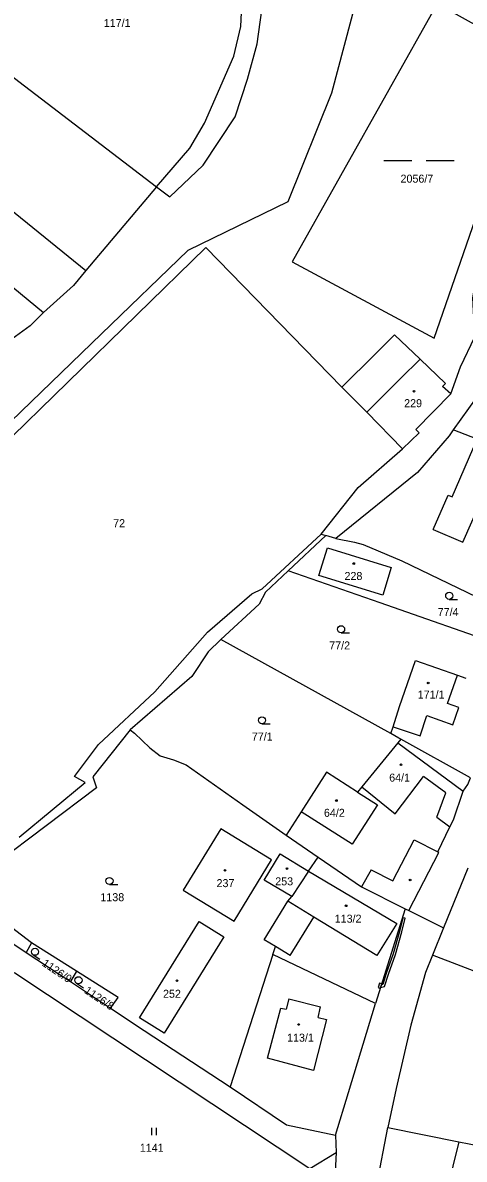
# Model space of a CAD drawing. Extents: x -776734 to -748832, y -1118122 to -976986.
# Drawn here: x -750776.9 to -750683.1, y -1113743 to -1113501.5 of the extents above; entities that cross this region are included whole.
import ezdxf

# ---------------------------------------------------------------- set-up
doc = ezdxf.new("R2010")
doc.units = 0
for name, color, linetype in [('KM_Hranice parcel', 7, 'Continuous'), ('KM_Parcelní čísla', 7, 'Continuous'), ('KM_Vnitřní kresba', 7, 'Continuous'), ('KM_Věcná břemena k části', 7, 'Continuous'), ('KM_Značky budov', 7, 'Continuous'), ('KM_Značky kultur', 7, 'Continuous')]:
    doc.layers.add(name, color=color, linetype=linetype)

msp = doc.modelspace()

# ---------------------------------------------------------------- linework, layer by layer
at = {"layer": 'KM_Hranice parcel'}
for p, q in [((-750809.99, -1113489.23), (-750748.48, -1113536.33)), ((-750824.58, -1113504.53), (-750763.45, -1113554.11)), ((-750833.3, -1113513), (-750772.47, -1113563.05)), ((-750748.48, -1113536.33), (-750763.45, -1113554.11)), ((-750698.71, -1113652.52), (-750734.77, -1113632.54)), ((-750681.8, -1113661.89), (-750696.56, -1113653.71)), ((-750717.74, -1113669.12), (-750720.92, -1113674.08)), ((-750720.92, -1113674.08), (-750714.11, -1113678.75)), ((-750716.15, -1113681.77), (-750714.11, -1113678.75)), ((-750716.15, -1113681.77), (-750719.74, -1113687.12)), ((-750682.34, -1113681.07), (-750687.5, -1113693.78)), ((-750695.63, -1113689.77), (-750701.94, -1113709.88)), ((-750695.63, -1113689.77), (-750694.9, -1113690.13)), ((-750694.9, -1113690.13), (-750687.5, -1113693.78)), ((-750687.5, -1113693.78), (-750689.85, -1113699.57)), ((-750774.99, -1113696.94), (-750776.12, -1113698.99)), ((-750765.49, -1113702.97), (-750774.99, -1113696.94)), ((-750723.74, -1113699.47), (-750732.85, -1113727.57)), ((-750701.94, -1113709.88), (-750723.74, -1113699.47)), ((-750689.85, -1113699.57), (-750691.33, -1113703.26)), ((-750656.89, -1113712.33), (-750689.85, -1113699.57)), ((-750765.49, -1113702.97), (-750766.76, -1113705.21)), ((-750766.76, -1113705.21), (-750758.24, -1113710.87)), ((-750758.24, -1113710.87), (-750751.07, -1113715.62)), ((-750751.07, -1113715.62), (-750732.85, -1113727.57)), ((-750710.45, -1113737.83), (-750710.33, -1113741.49)), ((-750702.01, -1113749.98), (-750699.3, -1113736.2)), ((-750699.3, -1113736.2), (-750684.26, -1113739.23)), ((-750684.26, -1113739.23), (-750673.73, -1113741.35)), ((-750715.91, -1113744.93), (-750710.33, -1113741.49)), ((-750710.33, -1113741.49), (-750710.66, -1113748.42))]:
    msp.add_line(p, q, dxfattribs=at)
for points in [[(-750748.48, -1113536.33), (-750745.65, -1113538.48), (-750738.52, -1113531.73), (-750731.73, -1113521.42), (-750729.17, -1113513.44), (-750727.08, -1113505.92), (-750726.08, -1113498.78), (-750724.99, -1113483.34), (-750721.68, -1113430.05)], [(-750699.74, -1113446.69), (-750699.88, -1113447.82), (-750705.94, -1113496.13), (-750711.3, -1113516.41), (-750720.58, -1113539.49), (-750741.81, -1113549.88), (-750760.15, -1113567.55), (-750783.74, -1113590.32)], [(-750748.48, -1113536.33), (-750741.38, -1113528.12), (-750738.27, -1113522.81), (-750732.03, -1113508.58), (-750730.56, -1113502.27), (-750730.23, -1113494.77), (-750730.24, -1113484.64)], [(-750689.49, -1113568.49), (-750668.75, -1113508.59), (-750688.87, -1113497.41), (-750719.65, -1113552.28), (-750689.49, -1113568.49)], [(-750685.98, -1113580.34), (-750683.89, -1113574.58), (-750680.88, -1113568.23), (-750681.24, -1113559.93), (-750679.84, -1113551.56), (-750675.3, -1113537.59), (-750660.92, -1113505.09)], [(-750709.08, -1113578.88), (-750738.02, -1113549.2), (-750782.05, -1113592.11)], [(-750763.45, -1113554.11), (-750766.11, -1113557.27), (-750772.47, -1113563.05)], [(-750772.47, -1113563.05), (-750775.33, -1113565.85), (-750781.53, -1113570.4)], [(-750685.98, -1113580.34), (-750687.71, -1113578.74), (-750687.07, -1113578.12), (-750692.47, -1113572.96), (-750697.92, -1113567.78), (-750702.01, -1113571.85), (-750709.08, -1113578.88)], [(-750672.67, -1113567.33), (-750674.17, -1113570.65), (-750680.55, -1113581.13), (-750685.42, -1113587.98)], [(-750709.08, -1113578.88), (-750703.81, -1113584.21), (-750696.21, -1113591.97)], [(-750696.21, -1113591.97), (-750692.65, -1113588.6), (-750693.37, -1113587.9), (-750685.98, -1113580.34)], [(-750685.42, -1113587.98), (-750686.31, -1113589.23), (-750693.04, -1113597.04), (-750710.35, -1113611.08)], [(-750664.71, -1113605.46), (-750669.57, -1113603.88), (-750668.8, -1113601.19), (-750666.25, -1113595.53), (-750680.34, -1113589.98), (-750685.42, -1113587.98)], [(-750777.63, -1113674.52), (-750763.63, -1113662.92), (-750765.9, -1113661.59), (-750760.75, -1113654.81), (-750748.79, -1113643.61), (-750737.64, -1113630.95), (-750728.23, -1113622.83), (-750726.05, -1113621.76), (-750713.49, -1113610.1), (-750705.61, -1113600.25), (-750696.21, -1113591.97)], [(-750710.35, -1113611.08), (-750712.51, -1113610.41), (-750720.51, -1113617.93)], [(-750710.35, -1113611.08), (-750706.42, -1113611.86), (-750704.59, -1113612.36), (-750696.34, -1113615.78), (-750672.55, -1113627.25)], [(-750712.13, -1113613.07), (-750698.6, -1113617.2), (-750700.38, -1113623.07), (-750713.96, -1113618.95), (-750712.13, -1113613.07)], [(-750720.51, -1113617.93), (-750725.33, -1113622.46), (-750726.69, -1113625.01), (-750734.77, -1113632.54)], [(-750673.84, -1113634.18), (-750700.99, -1113624.73), (-750720.51, -1113617.93)], [(-750734.77, -1113632.54), (-750737.52, -1113635.12), (-750740.97, -1113640.39), (-750754.06, -1113651.68)], [(-750698.71, -1113652.52), (-750698.22, -1113651.06), (-750696.82, -1113646.72), (-750693.46, -1113637), (-750684.55, -1113640.09), (-750682.76, -1113640.71)], [(-750754.06, -1113651.68), (-750761.99, -1113661.68), (-750761.24, -1113664.04), (-750782.63, -1113680.15), (-750789.37, -1113685.83)], [(-750754.06, -1113651.68), (-750753.11, -1113652.4), (-750749.87, -1113655.55), (-750747.66, -1113657.2), (-750744.84, -1113658.06), (-750742.15, -1113659.17), (-750730.14, -1113667.66), (-750720.92, -1113674.08)], [(-750696.56, -1113653.71), (-750697.2, -1113654.48), (-750704.83, -1113663.79), (-750705.76, -1113664.92)], [(-750696.56, -1113653.71), (-750696.96, -1113653.49), (-750698.71, -1113652.52)], [(-750705.76, -1113664.92), (-750712.38, -1113660.7), (-750717.74, -1113669.12)], [(-750694.9, -1113690.13), (-750688.5, -1113677.77), (-750688.73, -1113677.65), (-750686.19, -1113672.29), (-750685.4, -1113670.82), (-750683.36, -1113664.72), (-750682.33, -1113663.32), (-750681.8, -1113661.89)], [(-750705.76, -1113664.92), (-750701.54, -1113667.61), (-750706.89, -1113676), (-750717.74, -1113669.12)], [(-750742.82, -1113685.75), (-750731.99, -1113692.39), (-750724.02, -1113679.36), (-750734.82, -1113672.73), (-750742.82, -1113685.75)], [(-750719.74, -1113687.12), (-750725.56, -1113683.66), (-750722.23, -1113678.05), (-750716.15, -1113681.77)], [(-750714.11, -1113678.75), (-750704.94, -1113685.06), (-750695.63, -1113689.77)], [(-750774.99, -1113696.94), (-750786.88, -1113687.91), (-750789.37, -1113685.83)], [(-750723.74, -1113699.47), (-750723.19, -1113697.77), (-750725.57, -1113696.3), (-750720.58, -1113688.13), (-750719.74, -1113687.12)], [(-750792.25, -1113688.26), (-750787.32, -1113691.54), (-750776.12, -1113698.99)], [(-750734.15, -1113695.69), (-750746.85, -1113716.16), (-750752.1, -1113712.93), (-750739.37, -1113692.47), (-750734.15, -1113695.69)], [(-750776.12, -1113698.99), (-750769.16, -1113703.62), (-750766.76, -1113705.21)], [(-750826.5, -1113734.07), (-750790.45, -1113702.22), (-750785.05, -1113701.29), (-750778.52, -1113703.37), (-750715.91, -1113744.93)], [(-750758.24, -1113710.87), (-750756.6, -1113708.61), (-750765.49, -1113702.97)], [(-750691.33, -1113703.26), (-750694.44, -1113714.46), (-750697.57, -1113727.95), (-750699.3, -1113736.2)], [(-750710.45, -1113737.83), (-750707.66, -1113728.76), (-750701.94, -1113709.88)], [(-750732.85, -1113727.57), (-750720.82, -1113735.67), (-750710.45, -1113737.83)], [(-750684.26, -1113739.23), (-750685.5, -1113744.43), (-750687.05, -1113752.27)]]:
    msp.add_lwpolyline(points, dxfattribs=at)
at = {"layer": 'KM_Vnitřní kresba'}
for p, q in [((-750696.63, -1113577.05), (-750692.47, -1113572.96)), ((-750703.81, -1113584.21), (-750696.63, -1113577.05)), ((-750685.64, -1113602.19), (-750680.34, -1113589.98)), ((-750683.43, -1113611.8), (-750677.96, -1113599.49)), ((-750689.67, -1113609.13), (-750686.54, -1113601.81)), ((-750686.54, -1113601.81), (-750685.64, -1113602.19)), ((-750713.49, -1113610.1), (-750712.51, -1113610.41)), ((-750689.67, -1113609.13), (-750683.43, -1113611.8)), ((-750686.63, -1113646.09), (-750684.55, -1113640.09)), ((-750684.22, -1113646.93), (-750686.63, -1113646.09)), ((-750692.49, -1113653), (-750691.03, -1113648.69)), ((-750691.03, -1113648.69), (-750685.51, -1113650.64)), ((-750685.51, -1113650.64), (-750684.22, -1113646.93)), ((-750698.22, -1113651.06), (-750692.49, -1113653)), ((-750697.2, -1113654.48), (-750683.36, -1113664.72)), ((-750697.79, -1113669.56), (-750691.74, -1113661.59)), ((-750687.02, -1113665.08), (-750691.74, -1113661.59)), ((-750704.83, -1113663.79), (-750697.79, -1113669.56)), ((-750688.89, -1113670.29), (-750687.02, -1113665.08)), ((-750688.89, -1113670.29), (-750686.19, -1113672.29)), ((-750698.28, -1113683.82), (-750693.74, -1113675.05)), ((-750693.74, -1113675.05), (-750688.73, -1113677.65)), ((-750716.15, -1113681.77), (-750697.44, -1113692.84)), ((-750702.9, -1113681.46), (-750704.94, -1113685.06)), ((-750702.9, -1113681.46), (-750698.28, -1113683.82)), ((-750715.07, -1113691.49), (-750720.58, -1113688.13)), ((-750720.08, -1113699.69), (-750715.07, -1113691.49)), ((-750701.65, -1113699.63), (-750715.07, -1113691.49)), ((-750697.44, -1113692.84), (-750701.65, -1113699.63)), ((-750720.08, -1113699.69), (-750723.19, -1113697.77)), ((-750720.39, -1113708.84), (-750720.95, -1113711.09)), ((-750720.39, -1113708.84), (-750713.6, -1113710.56)), ((-750724.91, -1113721.46), (-750722.04, -1113710.82)), ((-750722.04, -1113710.82), (-750720.95, -1113711.09)), ((-750714.16, -1113712.81), (-750713.6, -1113710.56)), ((-750712.34, -1113713.27), (-750715.13, -1113724.08)), ((-750714.16, -1113712.81), (-750712.34, -1113713.27)), ((-750715.13, -1113724.08), (-750724.91, -1113721.46))]:
    msp.add_line(p, q, dxfattribs=at)
at = {"layer": 'KM_Věcná břemena k části'}
for points in [[(-750700.04, -1113706.25), (-750699.19, -1113703.64), (-750697.72, -1113699.45), (-750696.35, -1113694.66), (-750695.65, -1113691.76), (-750696.13, -1113691.65), (-750696.83, -1113694.54), (-750698.2, -1113699.29), (-750699.67, -1113703.48), (-750700.42, -1113705.83), (-750700.69, -1113705.88), (-750700.86, -1113706.43)], [(-750700.86, -1113706.43), (-750700.69, -1113705.88), (-750700.62, -1113705.68), (-750701.1, -1113705.53), (-750701.4, -1113706.49), (-750700.92, -1113706.64)]]:
    msp.add_lwpolyline(points, close=True, dxfattribs=at)
at = {"layer": 'KM_Značky budov'}
for centre in [(-750693.7568, -1113579.7592), (-750706.5668, -1113616.3692), (-750690.7468, -1113641.7492), (-750696.5168, -1113659.1292), (-750710.2368, -1113666.7292), (-750733.8968, -1113681.5692), (-750720.7368, -1113681.1792), (-750694.5968, -1113683.5992), (-750708.1868, -1113689.0992), (-750744.1268, -1113705.0092), (-750718.2768, -1113714.3192)]:
    msp.add_circle(centre, 0.175, dxfattribs=at)
at = {"layer": 'KM_Značky kultur'}
for p, q in [((-750700.209, -1113530.75), (-750694.209, -1113530.75)), ((-750691.209, -1113530.75), (-750685.209, -1113530.75)), ((-750686.283, -1113623.98), (-750684.533, -1113623.98)), ((-750709.253, -1113631.08), (-750707.503, -1113631.08)), ((-750726.063, -1113650.43), (-750724.313, -1113650.43)), ((-750758.453, -1113684.57), (-750756.703, -1113684.57)), ((-750774.684, -1113699.494), (-750773.233, -1113700.473)), ((-750765.454, -1113705.534), (-750764.003, -1113706.513)), ((-750749.441, -1113737.81), (-750749.441, -1113736.31)), ((-750748.44, -1113737.81), (-750748.44, -1113736.31))]:
    msp.add_line(p, q, dxfattribs=at)
for centre in [(-750686.2829, -1113623.2298), (-750709.2529, -1113630.3298), (-750726.0629, -1113649.6798), (-750758.4529, -1113683.8198), (-750774.2646, -1113698.8721), (-750765.0346, -1113704.9121)]:
    msp.add_circle(centre, 0.75, dxfattribs=at)

# ---------------------------------------------------------------- texts
at = {"layer": 'KM_Parcelní čísla'}
for s, p in [('117/1', (-750759.67, -1113502.37)), ('2056/7', (-750696.63, -1113535.44)), ('229', (-750695.86, -1113583.15)), ('72', (-750757.67, -1113608.65)), ('228', (-750708.53, -1113619.87)), ('77/4', (-750688.74, -1113627.53)), ('77/2', (-750711.78, -1113634.63)), ('171/1', (-750692.98, -1113645.07)), ('77/1', (-750728.21, -1113653.98)), ('64/1', (-750699.04, -1113662.71)), ('64/2', (-750712.9, -1113670.19)), ('237', (-750735.71, -1113685.13)), ('253', (-750723.245, -1113684.75)), ('1138', (-750760.38, -1113688.12)), ('113/2', (-750710.61, -1113692.68)), ('252', (-750747.075, -1113708.64)), ('113/1', (-750720.73, -1113717.97)), ('1141', (-750752.004, -1113741.36))]:
    msp.add_text(s, height=1.7, dxfattribs=at).set_placement(p)
for s, p in [('1126/9', (-750772.935, -1113701.694)), ('1126/8', (-750763.955, -1113707.494))]:
    msp.add_text(s, height=1.7, rotation=326, dxfattribs=at).set_placement(p)

doc.saveas('drawing.dxf')
